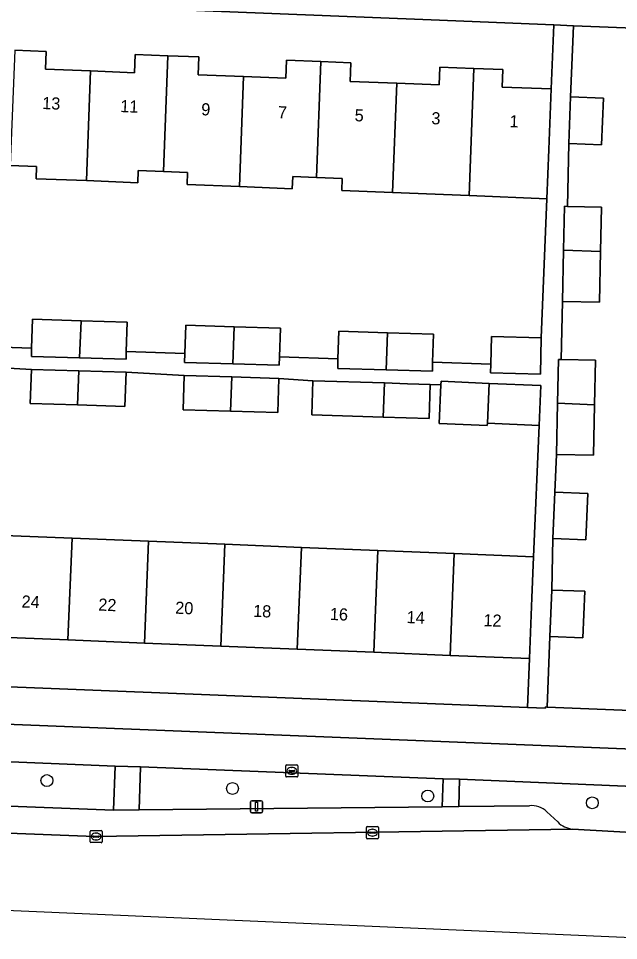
# Model space of a CAD drawing. Extents: x 160732 to 162107, y 387428 to 388479.
# Drawn here: x 161349.8 to 161399.2, y 387460.7 to 387536.7 of the extents above; entities that cross this region are included whole.
import ezdxf

# ---------------------------------------------------------------- set-up
doc = ezdxf.new("R2010")
doc.units = 0
for name, color, linetype in [('IMGEO_Berm_groen', 7, 'Continuous'), ('IMGEO_Boom', 7, 'Continuous'), ('IMGEO_Erf', 7, 'Continuous'), ('IMGEO_Fietspad_open', 7, 'Continuous'), ('IMGEO_Kolk', 7, 'Continuous'), ('IMGEO_Pand', 7, 'Continuous'), ('IMGEO_Pand_nummerreeks', 7, 'Continuous'), ('IMGEO_Parkeervlak_open', 7, 'Continuous'), ('IMGEO_Rijbaan_lokaal_gesloten', 7, 'Continuous'), ('IMGEO_Verkeersbordpaal', 7, 'Continuous'), ('IMGEO_Voetpad_open', 7, 'Continuous')]:
    doc.layers.add(name, color=color, linetype=linetype)

msp = doc.modelspace()

# ---------------------------------------------------------------- linework, layer by layer
at = {"layer": 'IMGEO_Berm_groen'}
for points in [[(161357.767, 387475.119), (161322.728, 387476.571), (161322.041, 387476.599), (161321.88, 387472.869), (161357.613, 387471.474)], [(161384.776, 387474.068), (161359.86, 387475.06), (161359.747, 387471.497), (161384.687, 387471.764)]]:
    msp.add_lwpolyline(points, close=True, dxfattribs=at)
for points in [[(161406.28, 387473.199), (161386.124, 387474.031), (161386.066, 387471.778), (161391.885, 387471.841)], [(161395.414, 387469.918), (161404.181, 387469.43), (161406.12, 387469.37), (161406.28, 387473.199)], [(161393.31, 387471.347), (161394.212, 387470.508)]]:
    msp.add_lwpolyline(points, dxfattribs=at)
for centre, radius, start, end in [((161392.096, 387470.148), 1.706, 44.65257, 97.10798), ((161395.657, 387471.933), 2.03, 224.59625, 263.11566)]:
    msp.add_arc(centre, radius, start, end, dxfattribs=at)
at = {"layer": 'IMGEO_Boom'}
for centre in [(161352.14, 387473.924), (161367.423, 387473.268), (161383.507, 387472.648), (161397.052, 387472.087)]:
    msp.add_circle(centre, 0.489, dxfattribs=at)
at = {"layer": 'IMGEO_Erf'}
for points in [[(161349.49, 387534.112), (161352.091, 387534.01), (161352.033, 387532.545), (161355.738, 387532.4), (161359.358, 387532.258), (161359.417, 387533.767), (161362.097, 387533.662), (161364.643, 387533.562), (161364.585, 387532.085), (161368.344, 387531.937), (161371.817, 387531.801), (161371.876, 387533.29), (161374.702, 387533.179), (161377.173, 387533.082), (161377.112, 387531.541), (161380.947, 387531.391), (161384.441, 387531.254), (161384.498, 387532.714), (161387.304, 387532.604), (161389.69, 387532.51), (161389.634, 387531.074), (161393.663, 387530.916), (161393.875, 387536.2), (161383.777, 387536.605), (161336.101, 387538.546)], [(161408.29, 387535.622), (161395.499, 387536.135), (161395.264, 387530.274), (161397.963, 387530.168), (161397.811, 387526.306), (161395.112, 387526.412), (161395.007, 387521.241), (161397.811, 387521.184), (161397.736, 387517.514), (161397.65, 387513.348), (161394.596, 387513.41), (161394.499, 387508.621), (161397.317, 387508.564), (161397.242, 387504.894), (161397.156, 387500.728), (161394.102, 387500.79), (161393.963, 387497.698), (161396.681, 387497.592), (161396.531, 387493.761), (161393.813, 387493.867), (161393.71, 387489.626), (161396.428, 387489.52), (161396.278, 387485.689), (161393.56, 387485.795), (161393.326, 387479.979), (161409.153, 387479.343)], [(161346.07, 387509.726), (161350.887, 387509.557), (161350.961, 387511.944), (161354.955, 387511.821), (161358.757, 387511.703), (161358.682, 387509.283), (161363.497, 387509.113), (161363.57, 387511.45), (161367.569, 387511.327), (161371.366, 387511.209), (161371.292, 387508.839), (161376.109, 387508.67), (161376.18, 387510.955), (161380.186, 387510.831), (161383.976, 387510.714), (161383.904, 387508.396), (161388.695, 387508.228), (161388.75, 387510.507), (161392.849, 387510.408), (161393.308, 387521.875), (161386.918, 387522.126), (161380.613, 387522.373), (161376.42, 387522.537), (161376.459, 387523.541), (161374.345, 387523.624), (161372.38, 387523.701), (161372.341, 387522.697), (161368.003, 387522.868), (161363.692, 387523.037), (161363.731, 387524.04), (161361.736, 387524.119), (161359.668, 387524.2), (161359.628, 387523.196), (161355.394, 387523.362), (161351.25, 387523.525), (161351.29, 387524.528), (161349.126, 387524.613)], [(161347.917, 387494.159), (161354.212, 387493.904), (161360.507, 387493.649), (161366.802, 387493.394), (161373.097, 387493.139), (161379.391, 387492.884), (161385.686, 387492.629), (161392.21, 387492.365), (161392.68, 387503.197), (161388.413, 387503.37), (161388.406, 387503.188), (161384.455, 387503.348), (161384.583, 387506.523), (161383.698, 387506.558), (161383.612, 387503.757), (161379.838, 387503.874), (161373.944, 387504.057), (161374.031, 387506.872), (161371.247, 387507.061), (161371.16, 387504.246), (161367.248, 387504.367), (161363.364, 387504.487), (161363.452, 387507.302), (161358.657, 387507.571), (161358.57, 387504.756), (161354.658, 387504.877), (161350.774, 387504.997), (161350.862, 387507.812), (161346.068, 387508.081)]]:
    msp.add_lwpolyline(points, dxfattribs=at)
msp.add_lwpolyline([(161379.05, 387484.491), (161372.756, 387484.746), (161366.461, 387485.001), (161360.166, 387485.256), (161353.871, 387485.511), (161347.576, 387485.766), (161341.282, 387486.021), (161334.987, 387486.275), (161328.692, 387486.53), (161322.397, 387486.785), (161316.102, 387487.04), (161309.807, 387487.295), (161303.513, 387487.55), (161297.218, 387487.805), (161290.695, 387488.069), (161290.53, 387483.984), (161391.709, 387479.945), (161391.87, 387483.972), (161385.345, 387484.236)], close=True, dxfattribs=at)
at = {"layer": 'IMGEO_Fietspad_open'}
for points in [[(161410.914, 387476.063), (161399.721, 387476.544), (161272.966, 387481.59), (161267.154, 387480.933), (161265.078, 387480.699), (161254.129, 387479.306), (161252.802, 387479.356), (161252.434, 387479.398), (161246.605, 387479.634), (161134.151, 387484.191)], [(161297.792, 387477.555), (161319.919, 387476.701), (161322.041, 387476.599), (161322.728, 387476.571), (161357.767, 387475.119), (161359.86, 387475.06), (161384.776, 387474.068), (161386.124, 387474.031), (161406.28, 387473.199), (161409.676, 387473.086), (161409.548, 387469.274), (161410.044, 387469.273)]]:
    msp.add_lwpolyline(points, dxfattribs=at)
at = {"layer": 'IMGEO_Kolk'}
for p, q in [((161371.807, 387474.295), (161371.807, 387475.147)), ((161371.882, 387475.221), (161372.734, 387475.221)), ((161372.295, 387475.001), (161372.32, 387475.001)), ((161372.808, 387475.147), (161372.808, 387474.295)), ((161372.066, 387474.715), (161372.066, 387474.727)), ((161372.504, 387474.678), (161372.106, 387474.678)), ((161372.109, 387474.764), (161372.507, 387474.764)), ((161372.318, 387474.441), (161372.293, 387474.441)), ((161372.55, 387474.727), (161372.55, 387474.715)), ((161372.734, 387474.221), (161371.882, 387474.221)), ((161355.696, 387468.878), (161355.696, 387469.73)), ((161355.771, 387469.804), (161356.623, 387469.804)), ((161356.697, 387469.73), (161356.697, 387468.878)), ((161378.449, 387469.201), (161378.449, 387470.053)), ((161378.524, 387470.127), (161379.376, 387470.127)), ((161378.751, 387469.67), (161379.149, 387469.67)), ((161378.937, 387469.907), (161378.962, 387469.907)), ((161379.45, 387470.053), (161379.45, 387469.201)), ((161355.955, 387469.298), (161355.955, 387469.31)), ((161356.393, 387469.261), (161355.995, 387469.261)), ((161355.998, 387469.347), (161356.396, 387469.347)), ((161356.207, 387469.024), (161356.182, 387469.024)), ((161356.184, 387469.584), (161356.209, 387469.584)), ((161356.439, 387469.31), (161356.439, 387469.298)), ((161379.376, 387469.127), (161378.524, 387469.127)), ((161378.708, 387469.621), (161378.708, 387469.633)), ((161379.146, 387469.584), (161378.748, 387469.584)), ((161378.96, 387469.347), (161378.935, 387469.347)), ((161379.192, 387469.633), (161379.192, 387469.621)), ((161356.623, 387468.804), (161355.771, 387468.804))]:
    msp.add_line(p, q, dxfattribs=at)
for points in [[(161371.807, 387474.295), (161371.807, 387475.147)], [(161371.882, 387475.221), (161372.734, 387475.221)], [(161372.808, 387475.147), (161372.808, 387474.295)], [(161372.734, 387474.221), (161371.882, 387474.221)], [(161355.696, 387468.878), (161355.696, 387469.73)], [(161355.771, 387469.804), (161356.623, 387469.804)], [(161356.697, 387469.73), (161356.697, 387468.878)], [(161378.449, 387469.201), (161378.449, 387470.053)], [(161378.524, 387470.127), (161379.376, 387470.127)], [(161379.45, 387470.053), (161379.45, 387469.201)], [(161379.376, 387469.127), (161378.524, 387469.127)], [(161356.623, 387468.804), (161355.771, 387468.804)]]:
    msp.add_lwpolyline(points, dxfattribs=at)
for centre, radius, start, end in [((161371.884, 387475.145), 0.0765, 91.55205, 178.44795), ((161371.884, 387475.145), 0.0765, 91.55205, 178.44795), ((161372.732, 387475.145), 0.0765, 1.55205, 88.44795), ((161372.732, 387475.145), 0.0765, 1.55205, 88.44795), ((161371.884, 387474.297), 0.0765, 181.55205, 268.44795), ((161371.884, 387474.297), 0.0765, 181.55205, 268.44795), ((161372.106, 387474.724), 0.0403, 85.87752, 175.75265), ((161372.103, 387474.714), 0.0366, 178.93798, 274.71019), ((161372.507, 387474.721), 0.043, 264.86636, 352.45326), ((161372.511, 387474.726), 0.0386, 1.73085, 96.63898), ((161372.732, 387474.297), 0.0765, 271.55205, 358.44795), ((161372.732, 387474.297), 0.0765, 271.55205, 358.44795), ((161355.773, 387469.728), 0.0765, 91.55205, 178.44795), ((161355.773, 387469.728), 0.0765, 91.55205, 178.44795), ((161356.621, 387469.728), 0.0765, 1.55205, 88.44795), ((161356.621, 387469.728), 0.0765, 1.55205, 88.44795), ((161378.526, 387470.051), 0.0765, 91.55205, 178.44795), ((161378.526, 387470.051), 0.0765, 91.55205, 178.44795), ((161378.748, 387469.63), 0.0403, 85.87752, 175.75265), ((161379.153, 387469.632), 0.0386, 1.73085, 96.63898), ((161379.374, 387470.051), 0.0765, 1.55205, 88.44795), ((161379.374, 387470.051), 0.0765, 1.55205, 88.44795), ((161355.995, 387469.307), 0.0403, 85.87752, 175.75265), ((161355.992, 387469.297), 0.0366, 178.93798, 274.71019), ((161356.396, 387469.304), 0.043, 264.86636, 352.45326), ((161356.4, 387469.309), 0.0386, 1.73085, 96.63898), ((161378.526, 387469.203), 0.0765, 181.55205, 268.44795), ((161378.526, 387469.203), 0.0765, 181.55205, 268.44795), ((161378.745, 387469.62), 0.0366, 178.93798, 274.71019), ((161379.149, 387469.627), 0.043, 264.86636, 352.45326), ((161379.374, 387469.203), 0.0765, 271.55205, 358.44795), ((161379.374, 387469.203), 0.0765, 271.55205, 358.44795), ((161355.773, 387468.88), 0.0765, 181.55205, 268.44795), ((161355.773, 387468.88), 0.0765, 181.55205, 268.44795), ((161356.621, 387468.88), 0.0765, 271.55205, 358.44795), ((161356.621, 387468.88), 0.0765, 271.55205, 358.44795)]:
    msp.add_arc(centre, radius, start, end, dxfattribs=at)
for centre, major_axis, ratio, start_param, end_param in [((161372.294, 387474.721), (-0.387, 0.002), 0.722429, 4.712389, 7.853982), ((161372.319, 387474.721), (-0.39, 0.002), 0.717154, 1.570796, 4.712389), ((161378.936, 387469.627), (-0.387, 0.002), 0.722429, 4.712389, 7.853982), ((161378.961, 387469.627), (-0.39, 0.002), 0.717154, 1.570796, 4.712389), ((161356.183, 387469.304), (-0.387, 0.002), 0.722429, 4.712389, 7.853982), ((161356.208, 387469.304), (-0.39, 0.002), 0.717154, 1.570796, 4.712389)]:
    msp.add_ellipse(centre, major_axis=major_axis, ratio=ratio, start_param=start_param, end_param=end_param, dxfattribs=at)
at = {"layer": 'IMGEO_Pand'}
for points in [[(161355.738, 387532.4), (161352.033, 387532.545), (161352.091, 387534.01), (161349.49, 387534.112), (161349.126, 387524.613), (161351.29, 387524.528), (161351.25, 387523.525), (161355.394, 387523.362)], [(161362.097, 387533.662), (161359.417, 387533.767), (161359.358, 387532.258), (161355.738, 387532.4), (161355.394, 387523.362), (161359.628, 387523.196), (161359.668, 387524.2), (161361.736, 387524.119)], [(161368.344, 387531.937), (161364.585, 387532.085), (161364.643, 387533.562), (161362.097, 387533.662), (161361.736, 387524.119), (161363.731, 387524.04), (161363.692, 387523.037), (161368.003, 387522.868)], [(161374.702, 387533.179), (161371.876, 387533.29), (161371.817, 387531.801), (161368.344, 387531.937), (161368.003, 387522.868), (161372.341, 387522.697), (161372.38, 387523.701), (161374.345, 387523.624)], [(161380.947, 387531.391), (161377.112, 387531.541), (161377.173, 387533.082), (161374.702, 387533.179), (161374.345, 387523.624), (161376.459, 387523.541), (161376.42, 387522.537), (161380.613, 387522.373)], [(161380.613, 387522.373), (161386.918, 387522.126), (161387.304, 387532.604), (161384.498, 387532.714), (161384.441, 387531.254), (161380.947, 387531.391)], [(161386.918, 387522.126), (161393.308, 387521.875), (161393.467, 387525.92), (161393.663, 387530.916), (161389.634, 387531.074), (161389.69, 387532.51), (161387.304, 387532.604)], [(161397.963, 387530.168), (161395.264, 387530.274), (161395.112, 387526.412), (161397.811, 387526.306)], [(161397.811, 387521.184), (161395.007, 387521.241), (161394.757, 387521.246), (161394.683, 387517.633), (161397.736, 387517.514)], [(161394.596, 387513.41), (161397.65, 387513.348), (161397.736, 387517.514), (161394.683, 387517.633)], [(161354.955, 387511.821), (161350.961, 387511.944), (161350.887, 387509.557), (161350.866, 387508.882), (161354.838, 387508.759)], [(161358.757, 387511.703), (161354.955, 387511.821), (161354.838, 387508.759), (161358.662, 387508.641), (161358.682, 387509.283)], [(161367.569, 387511.327), (161363.57, 387511.45), (161363.497, 387509.113), (161363.475, 387508.388), (161367.454, 387508.265)], [(161371.366, 387511.209), (161367.569, 387511.327), (161367.454, 387508.265), (161371.271, 387508.147), (161371.292, 387508.839)], [(161380.186, 387510.831), (161376.18, 387510.955), (161376.109, 387508.67), (161376.085, 387507.893), (161380.072, 387507.77)], [(161383.976, 387510.714), (161380.186, 387510.831), (161380.072, 387507.77), (161383.881, 387507.652), (161383.904, 387508.396)], [(161392.849, 387510.408), (161388.75, 387510.507), (161388.695, 387508.228), (161388.678, 387507.52), (161392.776, 387507.42)], [(161397.317, 387508.564), (161394.499, 387508.621), (161394.263, 387508.626), (161394.189, 387505.013), (161397.242, 387504.894)], [(161350.862, 387507.812), (161350.774, 387504.997), (161354.658, 387504.877), (161354.772, 387507.691)], [(161358.57, 387504.756), (161358.657, 387507.571), (161354.772, 387507.691), (161354.658, 387504.877)], [(161363.452, 387507.302), (161363.364, 387504.487), (161367.248, 387504.367), (161367.362, 387507.181)], [(161371.16, 387504.246), (161371.247, 387507.061), (161367.362, 387507.181), (161367.248, 387504.367)], [(161379.952, 387506.689), (161374.031, 387506.872), (161373.944, 387504.057), (161379.838, 387503.874)], [(161383.698, 387506.558), (161381.827, 387506.631), (161379.952, 387506.689), (161379.838, 387503.874), (161383.612, 387503.757)], [(161388.546, 387506.646), (161384.596, 387506.833), (161384.583, 387506.523), (161384.455, 387503.348), (161388.406, 387503.188), (161388.413, 387503.37)], [(161392.813, 387506.473), (161388.546, 387506.646), (161388.413, 387503.37), (161392.68, 387503.197)], [(161394.102, 387500.79), (161397.156, 387500.728), (161397.242, 387504.894), (161394.189, 387505.013)], [(161396.681, 387497.592), (161393.963, 387497.698), (161393.813, 387493.867), (161396.531, 387493.761)], [(161354.212, 387493.904), (161347.917, 387494.159), (161347.576, 387485.766), (161353.871, 387485.511)], [(161353.871, 387485.511), (161360.166, 387485.256), (161360.507, 387493.649), (161354.212, 387493.904)], [(161366.802, 387493.394), (161360.507, 387493.649), (161360.166, 387485.256), (161366.461, 387485.001)], [(161366.461, 387485.001), (161372.756, 387484.746), (161373.097, 387493.139), (161366.802, 387493.394)], [(161379.391, 387492.884), (161373.097, 387493.139), (161372.756, 387484.746), (161379.05, 387484.491)], [(161379.05, 387484.491), (161385.345, 387484.236), (161385.686, 387492.629), (161379.391, 387492.884)], [(161385.345, 387484.236), (161391.87, 387483.972), (161392.072, 387488.968), (161392.21, 387492.365), (161385.686, 387492.629)], [(161396.428, 387489.52), (161393.71, 387489.626), (161393.56, 387485.795), (161396.278, 387485.689)]]:
    msp.add_lwpolyline(points, close=True, dxfattribs=at)
at = {"layer": 'IMGEO_Parkeervlak_open'}
for points in [[(161391.885, 387471.841), (161386.066, 387471.778), (161384.687, 387471.764), (161359.747, 387471.497), (161357.613, 387471.474), (161321.88, 387472.869), (161319.774, 387472.953), (161301.33, 387473.681), (161297.671, 387473.821), (161295.683, 387473.896), (161273.026, 387474.757)], [(161270.333, 387473.239), (161269.371, 387472.882), (161301.318, 387471.422), (161356.098, 387469.302), (161395.414, 387469.918)], [(161394.212, 387470.508), (161393.31, 387471.347)]]:
    msp.add_lwpolyline(points, dxfattribs=at)
for centre, radius, start, end in [((161392.096, 387470.148), 1.706, 44.65257, 97.10798), ((161395.657, 387471.933), 2.03, 224.59625, 263.11566)]:
    msp.add_arc(centre, radius, start, end, dxfattribs=at)
at = {"layer": 'IMGEO_Rijbaan_lokaal_gesloten'}
for points in [[(161403.944, 387464.541), (161405.945, 387464.459), (161406.12, 387469.37), (161404.181, 387469.43), (161395.414, 387469.918), (161356.098, 387469.302), (161301.318, 387471.422)], [(161294.046, 387465.639), (161405.951, 387460.736)]]:
    msp.add_lwpolyline(points, dxfattribs=at)
at = {"layer": 'IMGEO_Verkeersbordpaal'}
for p, q in [((161368.906, 387471.364), (161368.906, 387472.164)), ((161368.906, 387472.164), (161368.906, 387471.364)), ((161369.006, 387472.264), (161369.796, 387472.264)), ((161369.796, 387472.264), (161369.006, 387472.264)), ((161369.896, 387472.164), (161369.896, 387471.364)), ((161369.896, 387471.364), (161369.896, 387472.164)), ((161369.796, 387471.264), (161369.006, 387471.264)), ((161369.006, 387471.264), (161369.796, 387471.264))]:
    msp.add_line(p, q, dxfattribs=at)
msp.add_lwpolyline([(161369.326, 387472.139), (161369.476, 387472.139), (161369.476, 387471.389), (161369.326, 387471.389), (161369.326, 387472.139)], dxfattribs=at)
for centre, start, end in [((161369.006, 387472.164), 90, 180), ((161369.006, 387472.164), 90, 180), ((161369.796, 387472.164), 0, 90), ((161369.796, 387472.164), 360, 90), ((161369.006, 387471.364), 180, 270), ((161369.006, 387471.364), 180, 270), ((161369.796, 387471.364), 270, 0), ((161369.796, 387471.364), 270, 0)]:
    msp.add_arc(centre, 0.1, start, end, dxfattribs=at)
at = {"layer": 'IMGEO_Voetpad_open'}
for points in [[(161340.016, 387541.435), (161336.575, 387541.542), (161269.429, 387544.177), (161268.893, 387541.207), (161291.345, 387540.318), (161292.814, 387540.26), (161336.101, 387538.546), (161383.777, 387536.605), (161393.875, 387536.2), (161395.499, 387536.135), (161408.29, 387535.622), (161410.801, 387535.524), (161418.153, 387535.227)], [(161346.068, 387508.081), (161350.862, 387507.812), (161354.772, 387507.691), (161358.657, 387507.571), (161363.452, 387507.302), (161367.362, 387507.181), (161371.247, 387507.061), (161374.031, 387506.872), (161379.952, 387506.689), (161381.827, 387506.631), (161383.698, 387506.558), (161384.583, 387506.523), (161384.596, 387506.833), (161388.546, 387506.646), (161392.813, 387506.473), (161392.68, 387503.197), (161392.21, 387492.365), (161392.072, 387488.968), (161391.87, 387483.972), (161391.709, 387479.945), (161393.185, 387479.886), (161393.189, 387479.985), (161393.326, 387479.979), (161393.56, 387485.795), (161393.71, 387489.626), (161393.813, 387493.867), (161393.963, 387497.698), (161394.102, 387500.79), (161394.189, 387505.013), (161394.263, 387508.626), (161394.499, 387508.621), (161394.596, 387513.41), (161394.683, 387517.633), (161394.757, 387521.246), (161395.007, 387521.241), (161395.112, 387526.412), (161395.264, 387530.274), (161395.499, 387536.135), (161393.875, 387536.2), (161393.663, 387530.916), (161393.467, 387525.92), (161393.308, 387521.875), (161392.849, 387510.408), (161392.776, 387507.42), (161388.678, 387507.52), (161388.695, 387508.228), (161383.904, 387508.396), (161383.881, 387507.652), (161380.072, 387507.77), (161376.085, 387507.893), (161376.109, 387508.67), (161371.292, 387508.839), (161371.271, 387508.147), (161367.454, 387508.265), (161363.475, 387508.388), (161363.497, 387509.113), (161358.682, 387509.283), (161358.662, 387508.641), (161354.838, 387508.759), (161350.866, 387508.882), (161350.887, 387509.557), (161346.07, 387509.726)], [(161413.38, 387480.844), (161413.09, 387480.546), (161411.531, 387479.518), (161411.125, 387479.406), (161409.153, 387479.343), (161393.326, 387479.979), (161393.189, 387479.985), (161393.185, 387479.886), (161391.709, 387479.945), (161290.53, 387483.984), (161288.995, 387484.045), (161266.95, 387484.925), (161267.154, 387480.933), (161272.966, 387481.59), (161399.721, 387476.544), (161410.914, 387476.063)]]:
    msp.add_lwpolyline(points, dxfattribs=at)
for points in [[(161357.767, 387475.119), (161357.613, 387471.474), (161359.747, 387471.497), (161359.86, 387475.06)], [(161386.066, 387471.778), (161386.124, 387474.031), (161384.776, 387474.068), (161384.687, 387471.764)]]:
    msp.add_lwpolyline(points, close=True, dxfattribs=at)

# ---------------------------------------------------------------- texts
at = {"layer": 'IMGEO_Pand_nummerreeks'}
for s, rotation, p in [('13', 357.77119, (161351.744, 387529.266)), ('11', 357.77119, (161358.175, 387529.015)), ('9', 357.77119, (161364.836, 387528.755)), ('7', 357.77119, (161371.153, 387528.509)), ('5', 357.77119, (161377.469, 387528.263)), ('3', 357.76969, (161383.786, 387528.018)), ('1', 357.76969, (161390.217, 387527.768)), ('24', 357.68112, (161350.044, 387488.188)), ('22', 357.68112, (161356.364, 387487.932)), ('20', 357.68112, (161362.694, 387487.676)), ('18', 357.68112, (161369.108, 387487.416)), ('16', 357.68112, (161375.429, 387487.16)), ('14', 357.68112, (161381.752, 387486.904)), ('12', 357.68112, (161388.073, 387486.649))]:
    msp.add_text(s, height=1, rotation=rotation, dxfattribs=at).set_placement(p)

doc.saveas('drawing.dxf')
